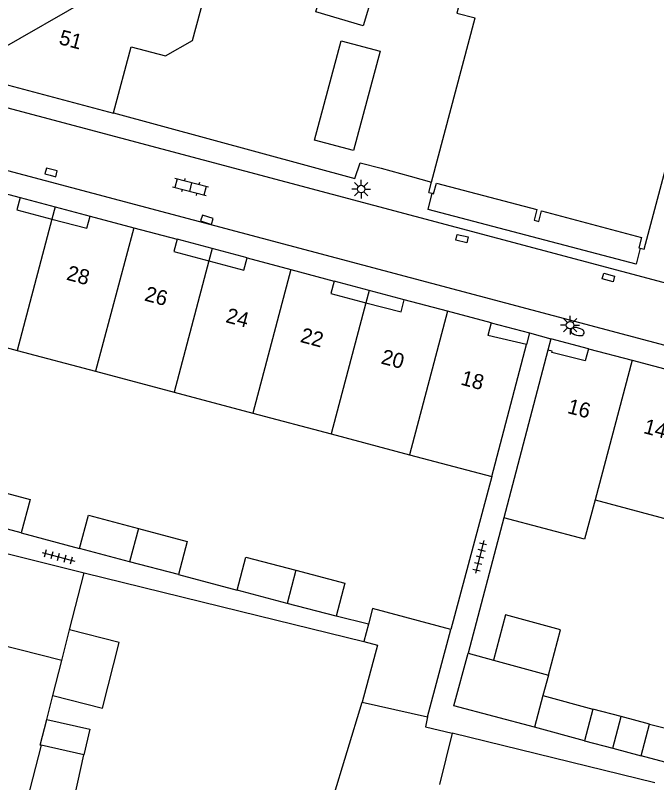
# Model space of a CAD drawing. Extents: x 132998 to 136004, y 396998 to 398512.
# Drawn here: x 133585.9 to 133628.5, y 397657 to 397708.1 of the extents above; entities that cross this region are included whole.
import ezdxf

# ---------------------------------------------------------------- set-up
doc = ezdxf.new("R2010")
doc.units = 0
for name, color, linetype in [('gg-afsc-erfafscheiding', 7, 'Continuous'), ('gg-afsc-muur', 7, 'Continuous'), ('gg-anno-huisnummerreeks BGT', 7, 'Continuous'), ('gg-bbg-bijgebouw', 7, 'Continuous'), ('gg-bbg-gedigitaliseerde bebouwing', 7, 'Continuous'), ('gg-bbg-gedigitaliseerde bijgebouw', 7, 'Continuous'), ('gg-bbg-hoofdgebouw', 7, 'Continuous'), ('gg-bbg-luifel en loopbrug', 7, 'Continuous'), ('gg-bbg-onder overbouw', 7, 'Continuous'), ('gg-bbg-pand overbouw', 7, 'Continuous'), ('gg-bbg-tussenscheiding', 7, 'Continuous'), ('gg-bbg-tussenscheiding niveau 01', 7, 'Continuous'), ('gg-knt-verharding', 7, 'Continuous'), ('gt-grn-vlakafsluiter', 7, 'Continuous'), ('gt-symb-brandkraan', 7, 'Continuous'), ('gt-symb-klinker verharding', 7, 'Continuous'), ('gt-symb-kolk', 7, 'Continuous'), ('gt-symb-kolk center center', 7, 'Continuous'), ('gt-symb-lichtmast', 7, 'Continuous'), ('gt-symb-tegel verharding', 7, 'Continuous')]:
    doc.layers.add(name, color=color, linetype=linetype)

# ---------------------------------------------------------------- blocks, each defined once
blk = doc.blocks.new('gt0-BR')
at = {"layer": 'gt-symb-brandkraan'}
for centre, radius, start, end in [((-0.244, 0), 0.206, 107.5669, 252.4331), ((0.599, -2.664), 3, 106.892, 107.5669), ((0, -0.691), 0.938, 73.108, 106.892), ((-0.599, -2.664), 3, 72.4331, 73.108), ((0.244, 0), 0.206, 287.567, 72.4331), ((0.599, 2.664), 3, 252.4331, 253.108), ((0, 0.691), 0.938, 253.108, 286.8921), ((-0.599, 2.664), 3, 286.8921, 287.567)]:
    blk.add_arc(centre, radius, start, end, dxfattribs=at)
blk = doc.blocks.new('gt0-LMAST')
at = {"layer": 'gt-symb-lichtmast'}
for p, q in [((-0.005, 0.246), (-0.005, 0.621)), ((-0.182, 0.173), (-0.447, 0.438)), ((0.172, 0.173), (0.437, 0.438)), ((-0.255, -0.004), (-0.63, -0.004)), ((-0.182, -0.181), (-0.447, -0.446)), ((-0.005, -0.254), (-0.005, -0.629)), ((0.437, -0.446), (0.172, -0.181)), ((0.245, -0.004), (0.62, -0.004))]:
    blk.add_line(p, q, dxfattribs=at)
blk.add_circle((-0.005, -0.004), 0.25, dxfattribs=at)
blk = doc.blocks.new('gt0-KOLKCC')
at = {"layer": 'gt-symb-kolk center center'}
blk.add_lwpolyline([(-0.375, 0.2), (0.375, 0.2), (0.375, -0.2), (-0.375, -0.2)], close=True, dxfattribs=at)
blk = doc.blocks.new('gt0-TEG1')
at = {"layer": 'gt-symb-tegel verharding'}
for p, q in [((-1.125, 0), (1.125, 0)), ((-0.9, -0.25), (-0.9, 0.25)), ((-0.45, -0.25), (-0.45, 0.25)), ((0, -0.25), (0, 0.25)), ((0.45, -0.25), (0.45, 0.25)), ((0.9, -0.25), (0.9, 0.25))]:
    blk.add_line(p, q, dxfattribs=at)
blk = doc.blocks.new('gt0-KL1')
at = {"layer": 'gt-symb-klinker verharding'}
for p, q in [((-1.15, 0.3), (1.15, 0.3)), ((-1, -0.3), (-1, 0.3)), ((-0.5, 0.3), (-0.5, 0.45)), ((0, -0.3), (0, 0.3)), ((0.5, 0.3), (0.5, 0.45)), ((1, -0.3), (1, 0.3)), ((-1.15, -0.3), (1.15, -0.3)), ((-0.5, -0.45), (-0.5, -0.3)), ((0.5, -0.45), (0.5, -0.3))]:
    blk.add_line(p, q, dxfattribs=at)
blk = doc.blocks.new('gt0-KOLK')
at = {"layer": 'gt-symb-kolk'}
blk.add_lwpolyline([(0, 0), (0.375, 0), (0.375, 0.4), (-0.375, 0.4), (-0.375, 0), (0, 0)], dxfattribs=at)

msp = doc.modelspace()

# ---------------------------------------------------------------- linework, layer by layer
at = {"layer": 'gg-afsc-erfafscheiding'}
for p, q in [((133620.051, 397686.948), (133621.479, 397686.557)), ((133617.554, 397677.397), (133614.831, 397667.224)), ((133618.338, 397674.662), (133615.968, 397665.656)), ((133586.27, 397673.663), (133590.151, 397672.622)), ((133596.72, 397670.875), (133600.628, 397669.84)), ((133600.812, 397668.456), (133609.042, 397666.439)), ((133609.348, 397667.583), (133607.192, 397668.112))]:
    msp.add_line(p, q, dxfattribs=at)
msp.add_lwpolyline([(133592.409, 397701.588), (133608.446, 397697.208), (133608.787, 397698.265)], dxfattribs=at)
at = {"layer": 'gg-afsc-muur'}
for p, q in [((133608.787, 397698.265), (133610.184, 397697.894)), ((133612.117, 397697.375), (133613.531, 397696.979)), ((133590.461, 397670.993), (133600.812, 397668.456))]:
    msp.add_line(p, q, dxfattribs=at)
at = {"layer": 'gg-bbg-bijgebouw'}
for p, q in [((133586.27, 397673.663), (133583.031, 397674.525)), ((133581.5, 397673.239), (133590.461, 397670.993)), ((133593.476, 397671.738), (133590.151, 397672.622)), ((133596.72, 397670.875), (133593.476, 397671.738)), ((133603.942, 397668.968), (133600.628, 397669.84)), ((133607.192, 397668.112), (133603.942, 397668.968))]:
    msp.add_line(p, q, dxfattribs=at)
for points in [[(133583.616, 397676.735), (133586.858, 397675.871), (133586.27, 397673.663)], [(133590.151, 397672.622), (133590.74, 397674.836), (133594.066, 397673.95)], [(133594.066, 397673.95), (133597.308, 397673.086), (133596.72, 397670.875)], [(133600.628, 397669.84), (133601.209, 397672.047), (133604.514, 397671.166)], [(133604.514, 397671.166), (133607.768, 397670.299), (133607.192, 397668.112)]]:
    msp.add_lwpolyline(points, dxfattribs=at)
at = {"layer": 'gg-bbg-gedigitaliseerde bebouwing'}
for p, q in [((133613.531, 397696.979), (133616.442, 397707.892)), ((133580.78, 397687.169), (133585.999, 397685.782)), ((133617.554, 397677.397), (133619.848, 397686.185)), ((133585.999, 397685.782), (133591.217, 397684.395)), ((133591.217, 397684.395), (133596.438, 397683.008)), ((133596.438, 397683.008), (133601.656, 397681.622)), ((133601.656, 397681.622), (133606.875, 397680.235)), ((133606.875, 397680.235), (133612.084, 397678.851)), ((133612.084, 397678.851), (133617.554, 397677.397)), ((133624.407, 397675.848), (133629.617, 397674.462)), ((133588.37, 397662.836), (133588.966, 397665.16)), ((133587.963, 397661.248), (133588.37, 397662.836)), ((133628.384, 397657.041), (133614.921, 397660.329)), ((133590.439, 397658.891), (133587.598, 397659.532))]:
    msp.add_line(p, q, dxfattribs=at)
for points in [[(133628.064, 397752.503), (133616.904, 397710.604), (133615.94, 397710.903), (133615.223, 397708.215), (133616.442, 397707.892)], [(133621.28, 397685.801), (133619.026, 397677.278), (133618.338, 397674.662)], [(133624.407, 397675.848), (133623.711, 397673.233), (133618.338, 397674.662)], [(133587.598, 397659.532), (133587.527, 397659.548), (133587.963, 397661.248)], [(133588.214, 397624.799), (133590.934, 397641.496), (133587.302, 397642.088), (133588.94, 397652.145), (133590.439, 397658.891)]]:
    msp.add_lwpolyline(points, dxfattribs=at)
at = {"layer": 'gg-bbg-gedigitaliseerde bijgebouw'}
for p, q in [((133589.489, 397667.202), (133590.461, 397670.993)), ((133588.966, 397665.16), (133589.489, 397667.202)), ((133609.348, 397667.583), (133609.042, 397666.439)), ((133613.279, 397661.428), (133614.831, 397667.224)), ((133615.968, 397665.656), (133617.669, 397665.193)), ((133617.669, 397665.193), (133621.312, 397664.201)), ((133621.312, 397664.201), (133620.944, 397662.832)), ((133620.944, 397662.832), (133624.27, 397661.942)), ((133603.845, 397645.67), (133608.937, 397662.394)), ((133624.27, 397661.942), (133623.705, 397659.832)), ((133623.705, 397659.832), (133620.383, 397660.724)), ((133627.475, 397658.827), (133628.036, 397660.944)), ((133628.036, 397660.944), (133631.361, 397660.063)), ((133630.793, 397657.941), (133627.475, 397658.827))]:
    msp.add_line(p, q, dxfattribs=at)
for points in [[(133610.276, 397711.647), (133608.991, 397707.357), (133605.856, 397708.296), (133607.013, 397712.175)], [(133614.831, 397667.224), (133609.625, 397668.617), (133609.348, 397667.583)], [(133609.042, 397666.439), (133609.954, 397666.195), (133608.937, 397662.394)], [(133620.383, 397660.724), (133615.025, 397662.163), (133615.968, 397665.656)], [(133613.279, 397661.428), (133613.146, 397660.766), (133614.921, 397660.329)]]:
    msp.add_lwpolyline(points, dxfattribs=at)
at = {"layer": 'gg-bbg-hoofdgebouw'}
for p, q in [((133583.309, 397696.721), (133586.193, 397695.954)), ((133613.351, 397696.293), (133613.531, 397696.979)), ((133613.351, 397696.293), (133613.593, 397696.229)), ((133590.851, 397694.717), (133593.745, 397693.944)), ((133593.745, 397693.944), (133596.636, 397693.172)), ((133601.285, 397691.932), (133604.181, 397691.163)), ((133604.181, 397691.163), (133607.066, 397690.396)), ((133614.61, 397688.391), (133611.731, 397689.154)), ((133617.512, 397687.622), (133614.61, 397688.391)), ((133623.972, 397685.9), (133626.878, 397685.133)), ((133626.878, 397685.133), (133629.757, 397684.374))]:
    msp.add_line(p, q, dxfattribs=at)
for points in [[(133627.399, 397692.591), (133627.663, 397692.521), (133635.288, 397721.118)], [(133592.409, 397701.588), (133593.571, 397705.98), (133595.851, 397705.368), (133597.646, 397706.401), (133598.889, 397711.001)], [(133584.736, 397703.602), (133592.402, 397701.56), (133592.409, 397701.588)]]:
    msp.add_lwpolyline(points, dxfattribs=at)
at = {"layer": 'gg-bbg-luifel en loopbrug'}
for p, q in [((133626.153, 397661.443), (133624.27, 397661.942)), ((133625.59, 397659.329), (133626.153, 397661.443)), ((133628.036, 397660.944), (133626.153, 397661.443)), ((133623.705, 397659.832), (133625.59, 397659.329)), ((133625.59, 397659.329), (133627.475, 397658.827))]:
    msp.add_line(p, q, dxfattribs=at)
for points in [[(133610.123, 397705.672), (133608.364, 397699.079), (133605.767, 397699.771), (133607.526, 397706.365), (133610.123, 397705.672)], [(133621.312, 397664.201), (133622.119, 397667.203), (133618.46, 397668.199), (133617.669, 397665.193)], [(133588.37, 397662.836), (133591.668, 397661.991), (133592.787, 397666.357), (133589.489, 397667.202)], [(133587.963, 397661.248), (133590.82, 397660.603), (133590.439, 397658.891)]]:
    msp.add_lwpolyline(points, dxfattribs=at)
at = {"layer": 'gg-bbg-onder overbouw'}
for p in [(133617.512, 397687.622), (133619.848, 397686.185)]:
    msp.add_line(p, (133617.29, 397686.784), dxfattribs=at)
for points in [[(133613.593, 397696.229), (133613.68, 397696.206), (133613.867, 397696.912), (133620.547, 397695.143), (133620.36, 397694.437), (133620.669, 397694.355), (133620.857, 397695.06), (133627.505, 397693.288), (133627.325, 397692.611), (133627.399, 397692.591)], [(133586.193, 397695.954), (133585.985, 397695.141), (133588.312, 397694.522)], [(133588.312, 397694.522), (133590.634, 397693.905), (133590.851, 397694.717)], [(133596.636, 397693.172), (133596.414, 397692.366), (133598.749, 397691.741)], [(133598.749, 397691.741), (133601.069, 397691.12), (133601.285, 397691.932)], [(133607.066, 397690.396), (133606.854, 397689.572), (133609.184, 397688.957)], [(133609.184, 397688.957), (133611.516, 397688.342), (133611.731, 397689.154)], [(133623.972, 397685.9), (133623.758, 397685.088), (133621.531, 397685.653), (133621.551, 397685.73), (133621.28, 397685.801)]]:
    msp.add_lwpolyline(points, dxfattribs=at)
at = {"layer": 'gg-bbg-pand overbouw'}
for p, q in [((133586.193, 397695.954), (133588.527, 397695.334)), ((133588.527, 397695.334), (133590.851, 397694.717)), ((133598.963, 397692.551), (133596.636, 397693.172)), ((133601.285, 397691.932), (133598.963, 397692.551)), ((133609.4, 397689.774), (133607.066, 397690.396)), ((133611.731, 397689.154), (133609.4, 397689.774)), ((133617.512, 397687.622), (133620.051, 397686.948)), ((133620.051, 397686.948), (133619.848, 397686.185)), ((133621.479, 397686.557), (133621.28, 397685.801)), ((133623.972, 397685.9), (133621.479, 397686.557))]:
    msp.add_line(p, q, dxfattribs=at)
msp.add_lwpolyline([(133627.399, 397692.591), (133627.131, 397691.524), (133613.307, 397695.146), (133613.593, 397696.229)], dxfattribs=at)
at = {"layer": 'gg-bbg-tussenscheiding'}
for p, q in [((133584.249, 397705.429), (133595.221, 397711.773)), ((133588.312, 397694.522), (133585.999, 397685.782)), ((133593.745, 397693.944), (133591.217, 397684.395)), ((133598.749, 397691.741), (133596.438, 397683.008)), ((133604.181, 397691.163), (133601.656, 397681.622)), ((133609.184, 397688.957), (133606.875, 397680.235)), ((133614.61, 397688.391), (133612.084, 397678.851)), ((133626.878, 397685.133), (133624.407, 397675.848)), ((133594.066, 397673.95), (133593.476, 397671.738)), ((133604.514, 397671.166), (133603.942, 397668.968)), ((133588.966, 397665.16), (133579.998, 397667.437)), ((133620.944, 397662.832), (133620.383, 397660.724)), ((133608.937, 397662.394), (133613.279, 397661.428)), ((133614.921, 397660.329), (133614.071, 397656.914)), ((133587.598, 397659.532), (133584.121, 397646.267))]:
    msp.add_line(p, q, dxfattribs=at)
at = {"layer": 'gg-bbg-tussenscheiding niveau 01'}
for p, q in [((133588.527, 397695.334), (133588.312, 397694.522)), ((133598.963, 397692.551), (133598.749, 397691.741)), ((133609.4, 397689.774), (133609.184, 397688.957))]:
    msp.add_line(p, q, dxfattribs=at)
at = {"layer": 'gg-knt-verharding'}
msp.add_line((133573.036, 397701.017), (133630.659, 397685.707), dxfattribs=at)
msp.add_lwpolyline([(133631.681, 397689.561), (133579.126, 397703.561), (133579.475, 397705.003)], dxfattribs=at)
at = {"layer": 'gt-grn-vlakafsluiter'}
msp.add_line((133610.184, 397697.894), (133612.117, 397697.375), dxfattribs=at)

# ---------------------------------------------------------------- block references
at = {"layer": 'gt-symb-brandkraan', "rotation": -14.300277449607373}
msp.add_blockref('gt0-BR', (133623.241, 397687.034), dxfattribs=at)
at = {"layer": 'gt-symb-klinker verharding', "rotation": 165.40804379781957}
msp.add_blockref('gt0-KL1', (133597.52, 397696.645), dxfattribs=at)
at = {"layer": 'gt-symb-kolk'}
for p, rotation in [((133588.204, 397697.426), -14.355785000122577), ((133598.67, 397694.658), 162.41690287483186)]:
    msp.add_blockref('gt0-KOLK', p, dxfattribs=dict(at, rotation=rotation))
at = {"layer": 'gt-symb-kolk center center'}
for p, rotation in [((133615.556, 397693.217), 166.93666266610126), ((133625.296, 397690.635), 165.1718914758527)]:
    msp.add_blockref('gt0-KOLKCC', p, dxfattribs=dict(at, rotation=rotation))
at = {"layer": 'gt-symb-lichtmast'}
for p in [(133608.867, 397696.515), (133622.75, 397687.465)]:
    msp.add_blockref('gt0-LMAST', p, dxfattribs=at)
at = {"layer": 'gt-symb-tegel verharding'}
for p, rotation in [((133616.742, 397672.063), -104.06403671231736), ((133588.752, 397672.063), -15.260147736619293)]:
    msp.add_blockref('gt0-TEG1', p, dxfattribs=dict(at, rotation=rotation))

# ---------------------------------------------------------------- texts
at = {"layer": 'gg-anno-huisnummerreeks BGT'}
for s, rotation, p in [('51', 345.1, (133588.719, 397706.163)), ('28', 345, (133589.22, 397690.496)), ('26', 345, (133594.405, 397689.111)), ('24', 345.1, (133599.804, 397687.67)), ('22', 345.1, (133604.758, 397686.354)), ('20', 345.2, (133610.125, 397684.923)), ('18', 345.1, (133615.426, 397683.52)), ('16', 345.2, (133622.509, 397681.632)), ('14', 345.2, (133627.57, 397680.297))]:
    msp.add_text(s, height=1, rotation=rotation, dxfattribs=at).set_placement(p)

doc.saveas('drawing.dxf')
